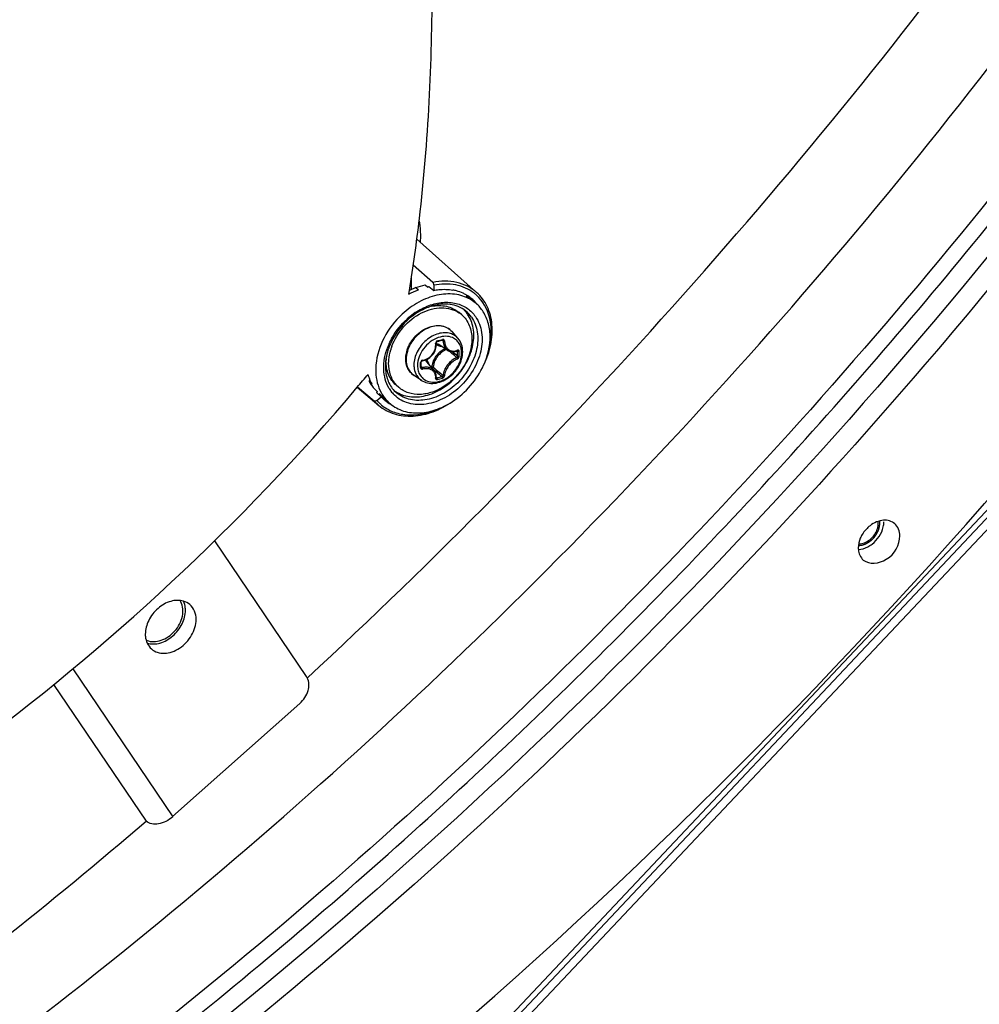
# Model space of a CAD drawing. Header units: millimetres. Extents: x 0 to 420, y 0 to 297.
# Tile 401 of 514: x 376 to 385, y 179 to 188. Entities that reach past the tile are written whole.
import ezdxf

# ---------------------------------------------------------------- set-up
doc = ezdxf.new("R2010")
doc.units = ezdxf.units.MM
doc.header["$LTSCALE"] = 23.1
doc.layers.get('0').update_dxf_attribs({"linetype": 'CONTINUOUS'})
doc.layers.add('02___PRT_ALL_AXES', color=7, linetype='CONTINUOUS')

msp = doc.modelspace()

# ---------------------------------------------------------------- linework, layer by layer
at = {"color": 7, "linetype": 'Continuous'}
for p, q in [((394.2525, 192.7103), (370.8129, 167.8505)), ((379.9991, 185.9781), (380.559, 185.4801)), ((370.8208, 168.0369), (387.5109, 185.7451)), ((387.5447, 185.7077), (370.8546, 167.9995)), ((380.1479, 185.5732), (379.9658, 185.7337)), ((379.9478, 185.507), (379.9478, 185.6123)), ((379.9242, 185.4638), (379.9301, 185.4992)), ((379.9247, 185.4631), (379.9305, 185.4987)), ((379.9898, 185.5254), (379.9301, 185.4992)), ((379.9898, 185.5254), (380.0143, 185.5052)), ((380.0764, 185.5504), (380.1009, 185.5302)), ((380.1131, 185.5357), (380.1113, 185.5319)), ((380.1131, 185.5357), (380.1578, 185.4991)), ((380.1578, 185.5472), (380.1578, 185.4991)), ((380.4619, 185.4503), (380.5442, 185.3846)), ((380.4195, 185.27), (380.3945, 185.2917)), ((380.1893, 185.0188), (380.2041, 185.0229)), ((380.2335, 185.0315), (380.2446, 185.0255)), ((380.3844, 185.0501), (380.329, 185.1126)), ((380.2904, 184.9363), (380.1976, 184.9939)), ((380.3743, 184.9321), (380.3813, 184.9283)), ((380.3781, 184.9339), (380.3772, 184.9332)), ((380.3772, 184.9332), (380.3785, 184.9337)), ((380.3785, 184.9337), (380.379, 184.9337)), ((380.3308, 184.9239), (380.3331, 184.9219)), ((380.0411, 184.8092), (380.041, 184.8279)), ((380.041, 184.7806), (380.0411, 184.8041)), ((380.0411, 184.8041), (380.0411, 184.8092)), ((380.0411, 184.7875), (380.0504, 184.7751)), ((380.1626, 184.7475), (380.0926, 184.8308)), ((380.1396, 184.7802), (380.136, 184.7792)), ((380.1492, 184.7634), (380.1649, 184.7501)), ((380.1649, 184.7501), (380.1826, 184.7351)), ((379.5556, 184.6701), (379.5538, 184.6441)), ((380.043, 184.6559), (379.9732, 184.7017)), ((380.1804, 184.6793), (380.1814, 184.6784)), ((380.1812, 184.6863), (380.1872, 184.6781)), ((380.1812, 184.6863), (380.1839, 184.6826)), ((380.1814, 184.6784), (380.1823, 184.6779)), ((379.4407, 184.5916), (379.6423, 184.4216)), ((379.4437, 184.5951), (379.5997, 184.4635)), ((379.5538, 184.6441), (379.5774, 184.622)), ((379.5696, 184.6178), (379.5701, 184.6171)), ((379.5697, 184.6179), (379.5701, 184.6171)), ((379.5774, 184.622), (379.5769, 184.6227)), ((379.5971, 184.5816), (379.6207, 184.5595)), ((379.8303, 184.5897), (379.8053, 184.6113)), ((379.6269, 184.553), (379.6217, 184.5428)), ((379.6646, 184.5026), (379.6217, 184.5428)), ((379.6246, 184.468), (379.6646, 184.5026)), ((379.6458, 184.5333), (379.7348, 184.4499)), ((379.6863, 184.4804), (379.6646, 184.5026)), ((378.9654, 181.8822), (378.1054, 183.154)), ((376.7761, 181.9541), (377.7133, 180.5682)), ((376.5968, 181.8064), (377.4628, 180.5256)), ((378.9725, 181.8702), (378.9747, 181.8722)), ((378.9735, 181.8689), (378.9757, 181.8709)), ((377.7114, 180.571), (378.9038, 181.6306))]:
    msp.add_line(p, q, dxfattribs=at)
for points in [[(380.2041, 185.0229), (380.213, 185.0254), (380.2218, 185.028), (380.2367, 185.0324)], [(380.2367, 185.0324), (380.2372, 185.0326), (380.2383, 185.0327), (380.2392, 185.0327), (380.24, 185.0324), (380.2403, 185.0323)], [(380.0518, 184.8393), (380.0614, 184.8412), (380.0741, 184.8447), (380.0865, 184.8493), (380.0985, 184.855), (380.11, 184.8618), (380.1209, 184.8695), (380.1311, 184.8782), (380.1406, 184.8876), (380.1492, 184.8979), (380.157, 184.9088), (380.1638, 184.9202), (380.1695, 184.9322), (380.1742, 184.9445), (380.1777, 184.9571), (380.1801, 184.9699), (380.1813, 184.9828), (380.1814, 184.9957)], [(380.1814, 184.9957), (380.1805, 185.0062), (380.1805, 185.0076), (380.1808, 185.0092), (380.1812, 185.0107), (380.1819, 185.0122), (380.1827, 185.0137), (380.1837, 185.015), (380.1849, 185.0162), (380.1861, 185.0172), (380.1874, 185.018), (380.1887, 185.0186), (380.1893, 185.0188)], [(380.2903, 184.9364), (380.2941, 184.9342), (380.3025, 184.9301), (380.3113, 184.9271), (380.3206, 184.925), (380.3301, 184.9239)], [(380.3301, 184.9239), (380.3398, 184.9239), (380.3498, 184.925), (380.3597, 184.9271), (380.3697, 184.9302), (380.3772, 184.9332)], [(380.041, 184.8279), (380.041, 184.8287), (380.0413, 184.83), (380.0418, 184.8314), (380.0425, 184.8328), (380.0434, 184.8341), (380.0445, 184.8354), (380.0457, 184.8365), (380.047, 184.8374), (380.0484, 184.8382), (380.0499, 184.8388), (380.0514, 184.8392), (380.0518, 184.8393)], [(380.0417, 184.7782), (380.0413, 184.7787), (380.0411, 184.7794), (380.041, 184.7802), (380.041, 184.7806)], [(380.1759, 184.725), (380.1721, 184.7334), (380.1674, 184.7412), (380.1626, 184.7474)], [(380.1805, 184.6801), (380.1813, 184.6873), (380.1814, 184.6972), (380.1806, 184.7068), (380.1787, 184.7161), (380.1759, 184.725)], [(380.1805, 184.6792), (380.1805, 184.6792), (380.1805, 184.6791), (380.1805, 184.6792), (380.1805, 184.6796), (380.1805, 184.6801)]]:
    msp.add_lwpolyline(points, dxfattribs=at)
for centre, radius, start, end in [((380.213, 184.9891), 0.5527, 100.3517, 101.70181), ((380.2641, 185.0968), 0.4116, 75.01192, 79.76012), ((380.271, 185.122), 0.3855, 65.30876, 75.04523), ((380.279, 185.1403), 0.3655, 59.91949, 65.24582), ((380.2815, 185.1447), 0.3604, 59.41092, 59.90667), ((380.2839, 185.1487), 0.3558, 51.38982, 59.42005), ((380.2329, 185.1498), 0.3867, 43.29663, 47.2978), ((380.3246, 185.1094), 0.3521, 51.40461, 60.36717), ((380.2855, 185.1509), 0.3531, 44.16412, 51.36607), ((380.2514, 185.1672), 0.3613, 39.0989, 43.29239), ((380.3012, 185.1703), 0.3829, 47.57215, 52.21409), ((380.2829, 185.1485), 0.3566, 38.9283, 44.15239), ((380.3005, 185.1696), 0.384, 42.93519, 47.56836), ((380.2414, 185.1151), 0.2837, 42.65384, 45.69266), ((380.2405, 185.1143), 0.2849, 42.00251, 42.65523), ((380.238, 185.1122), 0.2882, 34.71844, 41.98672), ((380.2753, 185.0829), 0.2877, 34.74605, 51.27615), ((380.3719, 184.7183), 0.6909, 130.90081, 132.28464), ((380.3625, 184.7296), 0.6763, 123.93803, 130.92049), ((380.2531, 185.0778), 0.2542, 49.1138, 56.51182), ((380.2138, 185.0105), 0.1539, 50.53518, 52.38989), ((380.214, 185.0107), 0.1537, 47.20358, 50.53486), ((380.2134, 185.0102), 0.1545, 41.53019, 47.1948), ((379.6593, 186.9583), 2.0045, 285.39308, 286.80749), ((380.28, 184.8271), 0.2432, 108.97867, 109.22935), ((380.3053, 184.7468), 0.6194, 158.58314, 159.04535), ((380.3166, 184.7423), 0.6316, 156.17979, 158.57638), ((380.2439, 184.7977), 0.5108, 159.68136, 163.43785), ((380.2449, 185.0702), 0.0898, 224.14979, 225.13489), ((380.2451, 185.0705), 0.0901, 225.16768, 238.19258), ((380.346, 184.7685), 0.202, 114.0645, 126.40526), ((372.1934, 175.3622), 12.5417, 49.56104, 49.72441), ((380.3357, 185.0366), 0.1071, 290.31697, 292.26307), ((380.3344, 185.0396), 0.1103, 292.2624, 294.07545), ((380.182, 184.7855), 0.4778, 172.64471, 173.57113), ((380.1927, 184.7841), 0.4886, 170.97582, 172.64116), ((380.109, 184.8389), 0.3988, 176.85024, 179.98581), ((380.0572, 184.8235), 0.0216, 99.06376, 106.76369), ((380.0236, 184.7729), 0.0902, 40.02572, 53.88647), ((380.3598, 184.7506), 0.2113, 135.09832, 148.10442), ((372.9285, 176.2236), 11.4092, 49.26308, 49.56466), ((372.35, 175.4256), 12.4061, 49.65654, 49.94798), ((378.9161, 184.9046), 1.4654, 0.00233, 0.92882), ((378.9647, 184.9046), 1.4168, 359.05537, 0.00295), ((378.9178, 184.9037), 1.4783, 0.0024, 0.92888), ((378.9669, 184.9037), 1.4292, 359.05547, 0.00301), ((377.8937, 184.7993), 2.1407, 0.00233, 0.64253), ((377.9738, 184.7993), 2.0607, 359.34524, 0.00194), ((380.0383, 184.7806), 0.00271, 351.60329, 359.32144), ((380.0083, 184.7725), 0.1114, 16.50857, 23.3442), ((387.8055, 193.8644), 11.8794, 229.89404, 230.16205), ((364.2923, 197.3664), 19.8161, 319.85896, 320.31525), ((379.9449, 184.8187), 0.4171, 194.7631, 200.91006), ((379.9182, 184.8084), 0.3885, 200.89904, 208.5514), ((387.2956, 193.1567), 11.0235, 229.81565, 230.16603), ((379.8124, 186.0652), 1.4368, 285.12112, 287.07727), ((379.813, 186.0633), 1.4495, 285.13021, 287.08635), ((386.8571, 192.7272), 10.3986, 230.16047, 230.51372), ((379.8791, 184.8224), 0.371, 208.72649, 210.70742), ((379.8738, 184.8192), 0.3648, 210.70555, 213.50232), ((379.8656, 184.8137), 0.3549, 213.62951, 220.83979), ((380.0082, 184.7408), 0.3128, 210.79009, 214.71405), ((380.0019, 184.7366), 0.3052, 214.72363, 222.49614), ((379.9867, 184.7493), 0.2748, 214.69889, 226.77666), ((379.9574, 184.787), 0.2824, 231.41242, 236.28994), ((379.9968, 184.7819), 0.2543, 221.70798, 229.09647), ((379.8836, 184.7869), 0.3476, 220.85046, 222.95488), ((379.9986, 184.7217), 0.3795, 208.25195, 208.50269), ((379.9903, 184.7171), 0.3701, 208.47923, 214.6989), ((379.8852, 184.7793), 0.3541, 233.68307, 237.60805), ((379.9777, 184.7084), 0.3548, 214.70639, 226.77538), ((379.9279, 184.7379), 0.3531, 226.82672, 227.61861), ((379.9276, 184.7377), 0.3527, 227.61889, 232.31606), ((379.8875, 184.783), 0.3585, 237.61027, 241.00823), ((379.8977, 184.7243), 0.396, 221.18357, 229.84642), ((379.9136, 184.7225), 0.3851, 221.37611, 225.97491), ((379.9122, 184.7211), 0.3831, 225.97758, 230.58978), ((379.9289, 184.7394), 0.3548, 232.32547, 237.56827), ((379.9322, 184.7446), 0.361, 237.57277, 242.53029), ((378.8656, 181.8148), 0.1204, 27.39696, 34.03294)]:
    msp.add_arc(centre, radius, start, end, dxfattribs=at)
for points, knots in [([(378.9757, 181.8709), (381.3571, 184.074), (385.6919, 188.9116), (389.8774, 195.8119), (392.3241, 201.6351), (394.0782, 207.3942), (394.6905, 211.8509), (394.7189, 214.7681)], [0, 0, 0, 0, 0.260218, 0.517594, 0.643305, 0.766, 1, 1, 1, 1]), ([(376.3864, 178.6276), (378.9724, 180.6185), (382.5671, 184.0162), (386.6173, 189.1506), (389.2512, 193.2623), (391.4281, 197.557), (393.6377, 203.3356), (394.5758, 207.869), (394.804, 210.8639)], [0, 0, 0, 0, 0.256713, 0.385748, 0.513858, 0.640132, 0.763745, 1, 1, 1, 1]), ([(395.384, 210.3616), (395.1558, 207.3667), (394.2177, 202.8333), (392.0081, 197.0548), (389.8312, 192.76), (387.1973, 188.6483), (383.1471, 183.5139), (379.5524, 180.1162), (376.9664, 178.1253)], [0, 0, 0, 0, 0.236255, 0.359868, 0.486142, 0.614252, 0.743287, 1, 1, 1, 1]), ([(377.0381, 177.9883), (378.7262, 179.2877), (381.9458, 182.1224), (386.1907, 186.9467), (389.7717, 192.241), (391.6735, 196.0355), (392.4809, 197.9697)], [0, 0, 0, 0, 0.250468, 0.502714, 0.753575, 1, 1, 1, 1]), ([(379.9305, 185.4987), (379.9666, 185.7221), (380.0968, 186.6717), (380.1434, 187.6318), (380.1434, 188.3639)], [0, 0, 0, 0, 0.236061, 1, 1, 1, 1]), ([(371.4392, 172.373), (373.0217, 173.2236), (379.2626, 177.0658), (384.6257, 182.3015), (387.9314, 186.7271)], [0, 0, 0, 0, 0.245426, 1, 1, 1, 1]), ([(380.021, 186.1479), (380.0238, 186.132), (380.033, 186.0665), (380.034, 186), (380.0307, 185.9501)], [0, 0, 0, 0, 0.243924, 1, 1, 1, 1]), ([(380.559, 185.4801), (380.5075, 185.5259), (380.3712, 185.5927), (380.2219, 185.5883), (380.1479, 185.5732)], [0, 0, 0, 0, 0.477261, 1, 1, 1, 1]), ([(380.1479, 185.5732), (380.1494, 185.5719), (380.1551, 185.5643), (380.1578, 185.5546), (380.1578, 185.5472)], [0, 0, 0, 0, 0.21372, 1, 1, 1, 1]), ([(380.5359, 185.473), (380.4862, 185.5115), (380.3603, 185.5658), (380.2251, 185.5608), (380.1578, 185.5472)], [0, 0, 0, 0, 0.477878, 1, 1, 1, 1]), ([(380.1578, 185.4991), (380.1731, 185.5021), (380.2324, 185.5111), (380.2935, 185.5098), (380.3372, 185.5019)], [0, 0, 0, 0, 0.259924, 1, 1, 1, 1]), ([(380.4986, 185.4154), (380.4545, 185.4406), (380.3499, 185.473), (380.1808, 185.4609), (380.011, 185.3947), (379.9091, 185.3204), (379.8619, 185.2767)], [0, 0, 0, 0, 0.220273, 0.459889, 0.721654, 1, 1, 1, 1]), ([(380.625, 184.7987), (380.655, 184.8594), (380.6995, 184.9841), (380.7134, 185.1753), (380.6693, 185.3496), (380.6001, 185.4436), (380.559, 185.4801)], [0, 0, 0, 0, 0.27766, 0.536254, 0.774759, 1, 1, 1, 1]), ([(380.6745, 184.9528), (380.6965, 185.0389), (380.71, 185.2121), (380.6353, 185.3735), (380.5816, 185.4311)], [0, 0, 0, 0, 0.530514, 1, 1, 1, 1]), ([(379.7648, 184.9751), (379.7896, 185.0418), (379.8661, 185.1659), (380.0073, 185.2771), (380.1348, 185.3261), (380.2287, 185.3394), (380.3173, 185.3288), (380.3703, 185.3051), (380.3934, 185.2899)], [0, 0, 0, 0, 0.270012, 0.538889, 0.665622, 0.784297, 0.895035, 1, 1, 1, 1]), ([(380.1341, 185.3502), (380.1144, 185.3441), (380.0342, 185.3138), (379.9615, 185.2649), (379.9133, 185.2212)], [0, 0, 0, 0, 0.24013, 1, 1, 1, 1]), ([(379.985, 185.2906), (380.0248, 185.3174), (380.1077, 185.3609), (380.2395, 185.3922), (380.3658, 185.3847), (380.4409, 185.352), (380.4726, 185.33)], [0, 0, 0, 0, 0.278079, 0.537425, 0.776313, 1, 1, 1, 1]), ([(380.4552, 185.3074), (380.4146, 185.3399), (380.305, 185.3829), (380.1907, 185.3677), (380.1341, 185.3502)], [0, 0, 0, 0, 0.4676, 1, 1, 1, 1]), ([(380.1341, 185.3496), (380.1809, 185.359), (380.2536, 185.3606), (380.3409, 185.3304), (380.3781, 185.3059), (380.3945, 185.2917)], [0, 0, 0, 0, 0.520566, 0.763512, 1, 1, 1, 1]), ([(380.6253, 184.7986), (380.664, 184.8845), (380.6981, 185.0236), (380.6724, 185.2006), (380.6366, 185.2771), (380.6137, 185.31)], [0, 0, 0, 0, 0.532157, 0.773654, 1, 1, 1, 1]), ([(379.8619, 185.2767), (379.7936, 185.2135), (379.681, 185.0674), (379.6243, 184.8903), (379.6165, 184.803)], [0, 0, 0, 0, 0.515032, 1, 1, 1, 1]), ([(379.9133, 185.2212), (379.8937, 185.2035), (379.8207, 185.1292), (379.7648, 185.0377), (379.7378, 184.9649)], [0, 0, 0, 0, 0.253634, 1, 1, 1, 1]), ([(379.7388, 184.9973), (379.7484, 185.019), (379.792, 185.1046), (379.8536, 185.1809), (379.9071, 185.2295)], [0, 0, 0, 0, 0.247118, 1, 1, 1, 1]), ([(380.5487, 185.2537), (380.5788, 185.2103), (380.6184, 185.1011), (380.6062, 184.9219), (380.5327, 184.7437), (380.408, 184.5884), (380.2484, 184.4756), (380.0733, 184.4207), (379.9036, 184.4339), (379.8109, 184.4932), (379.7769, 184.5304)], [0, 0, 0, 0, 0.111601, 0.235694, 0.371611, 0.512961, 0.65114, 0.778817, 0.893431, 1, 1, 1, 1]), ([(380.5116, 185.2469), (380.5395, 185.2067), (380.5766, 185.1061), (380.5671, 184.9406), (380.5016, 184.775), (380.3889, 184.6291), (380.2431, 184.5208), (380.0815, 184.464), (379.9229, 184.4681), (379.8327, 184.5169), (379.7985, 184.549)], [0, 0, 0, 0, 0.111188, 0.234535, 0.369608, 0.510439, 0.648802, 0.777413, 0.893182, 1, 1, 1, 1]), ([(379.8007, 184.5521), (379.8386, 184.5268), (379.9325, 184.4934), (380.0862, 184.5057), (380.2387, 184.5719), (380.3734, 184.6832), (380.4753, 184.8266), (380.5325, 184.9857), (380.5376, 185.143), (380.5014, 185.238), (380.4749, 185.2763)], [0, 0, 0, 0, 0.107975, 0.226362, 0.356798, 0.495317, 0.63487, 0.76804, 0.889766, 1, 1, 1, 1]), ([(380.4195, 185.27), (380.4347, 185.2569), (380.4623, 185.2264), (380.5034, 185.1519), (380.5146, 185.0862), (380.5146, 185.0424)], [0, 0, 0, 0, 0.238021, 0.481682, 1, 1, 1, 1]), ([(380.3077, 185.1325), (380.2914, 185.145), (380.252, 185.1642), (380.1846, 185.1696), (380.1139, 185.1531), (380.0457, 185.1169), (379.9854, 185.064), (379.9237, 184.98), (379.8993, 184.9023), (379.8993, 184.8522)], [0, 0, 0, 0, 0.104897, 0.216899, 0.338904, 0.47012, 0.607003, 0.744549, 1, 1, 1, 1]), ([(379.904, 184.9227), (379.9165, 184.9724), (379.9677, 185.066), (380.053, 185.13), (380.1004, 185.1495)], [0, 0, 0, 0, 0.499995, 1, 1, 1, 1]), ([(380.1004, 185.1495), (380.121, 185.158), (380.1629, 185.17), (380.2266, 185.1704), (380.2848, 185.1518), (380.3162, 185.127), (380.329, 185.1126)], [0, 0, 0, 0, 0.270574, 0.524505, 0.765155, 1, 1, 1, 1]), ([(380.5146, 185.0424), (380.5146, 184.9583), (380.4727, 184.8279), (380.3679, 184.688), (380.2656, 184.6007), (380.1506, 184.5425), (380.0321, 184.5184), (379.9201, 184.5318), (379.8562, 184.5672), (379.8303, 184.5897)], [0, 0, 0, 0, 0.256473, 0.394543, 0.531644, 0.662632, 0.784011, 0.89531, 1, 1, 1, 1]), ([(380.3149, 185.0943), (380.2973, 185.0997), (380.2586, 185.1047), (380.199, 185.0953), (380.1398, 185.0704), (380.0664, 185.0189), (379.9964, 184.9304), (379.972, 184.8425), (379.972, 184.8002)], [0, 0, 0, 0, 0.108641, 0.225762, 0.35139, 0.483442, 0.751147, 1, 1, 1, 1]), ([(380.1999, 185.0567), (380.173, 185.0473), (380.1211, 185.0182), (380.0405, 184.9368), (380.0059, 184.8504), (380.0059, 184.7945)], [0, 0, 0, 0, 0.249772, 0.51087, 1, 1, 1, 1]), ([(380.1913, 185.0257), (380.1864, 185.0243), (380.1775, 185.0174), (380.1746, 185.0065), (380.1752, 185.0014)], [0, 0, 0, 0, 0.497141, 1, 1, 1, 1]), ([(380.1913, 185.0257), (380.1914, 185.0248), (380.1915, 185.0225), (380.1908, 185.0192), (380.1893, 185.0188)], [0, 0, 0, 0, 0.348, 1, 1, 1, 1]), ([(380.3338, 185.0562), (380.3141, 185.0648), (380.2684, 185.0734), (380.2233, 185.0647), (380.2009, 185.057)], [0, 0, 0, 0, 0.475969, 1, 1, 1, 1]), ([(380.2389, 185.0394), (380.239, 185.0385), (380.2391, 185.0362), (380.2382, 185.0329), (380.2367, 185.0324)], [0, 0, 0, 0, 0.339767, 1, 1, 1, 1]), ([(380.258, 185.0253), (380.2577, 185.0298), (380.2545, 185.037), (380.2457, 185.0405), (380.2411, 185.0401), (380.2389, 185.0394)], [0, 0, 0, 0, 0.502703, 0.74499, 1, 1, 1, 1]), ([(380.2446, 185.0255), (380.2446, 185.0262), (380.244, 185.0289), (380.2421, 185.0313), (380.2403, 185.0323)], [0, 0, 0, 0, 0.264576, 1, 1, 1, 1]), ([(380.2446, 185.0255), (380.2456, 185.0072), (380.2532, 184.9726), (380.2767, 184.9449), (380.2903, 184.9364)], [0, 0, 0, 0, 0.531229, 1, 1, 1, 1]), ([(380.258, 185.0253), (380.2557, 185.0246), (380.2512, 185.0242), (380.2466, 185.0246), (380.2446, 185.0255)], [0, 0, 0, 0, 0.5364, 1, 1, 1, 1]), ([(380.258, 185.0253), (380.2588, 185.0129), (380.2631, 184.9891), (380.2794, 184.9582), (380.3046, 184.9368), (380.3253, 184.9311), (380.3356, 184.9304)], [0, 0, 0, 0, 0.279104, 0.533854, 0.769255, 1, 1, 1, 1]), ([(380.3844, 185.0501), (380.3753, 185.0603), (380.3539, 185.0786), (380.3283, 185.0902), (380.3149, 185.0943)], [0, 0, 0, 0, 0.49562, 1, 1, 1, 1]), ([(380.4188, 184.9138), (380.4188, 184.9294), (380.4153, 184.9598), (380.3985, 185.0015), (380.3709, 185.0352), (380.3467, 185.0505), (380.3338, 185.0562)], [0, 0, 0, 0, 0.267263, 0.518158, 0.759229, 1, 1, 1, 1]), ([(380.4287, 184.9249), (380.4287, 184.948), (380.4219, 184.9934), (380.3989, 185.0336), (380.3844, 185.0501)], [0, 0, 0, 0, 0.512429, 1, 1, 1, 1]), ([(379.7395, 184.5807), (379.7076, 184.6342), (379.674, 184.7692), (379.7017, 184.9026), (379.7269, 184.9683)], [0, 0, 0, 0, 0.469284, 1, 1, 1, 1]), ([(379.7378, 184.9649), (379.7346, 184.9563), (379.7229, 184.9223), (379.7144, 184.8872), (379.7102, 184.8608)], [0, 0, 0, 0, 0.255569, 1, 1, 1, 1]), ([(379.7352, 184.8174), (379.7352, 184.8277), (379.7369, 184.8702), (379.7451, 184.9124), (379.7543, 184.9433)], [0, 0, 0, 0, 0.242407, 1, 1, 1, 1]), ([(380.0537, 184.8448), (380.0715, 184.8477), (380.1065, 184.8608), (380.1482, 184.898), (380.1738, 184.9472), (380.1773, 184.984), (380.1752, 185.0014)], [0, 0, 0, 0, 0.24849, 0.504031, 0.757203, 1, 1, 1, 1]), ([(380.2261, 184.9311), (380.2182, 184.9253), (380.1882, 184.8999), (380.165, 184.8665), (380.1536, 184.8395)], [0, 0, 0, 0, 0.251119, 1, 1, 1, 1]), ([(380.1752, 185.0013), (380.1766, 185.0018), (380.1788, 185.0025), (380.1807, 185.0046), (380.1806, 185.0055)], [0, 0, 0, 0, 0.63264, 1, 1, 1, 1]), ([(380.1813, 184.9938), (380.1845, 184.9914), (380.1986, 184.9824), (380.2148, 184.9772), (380.2272, 184.9754)], [0, 0, 0, 0, 0.245283, 1, 1, 1, 1]), ([(380.2776, 184.9443), (380.2715, 184.942), (380.2468, 184.9308), (380.2246, 184.9142), (380.2101, 184.8997)], [0, 0, 0, 0, 0.242416, 1, 1, 1, 1]), ([(380.3356, 184.9304), (380.3386, 184.9302), (380.3513, 184.9301), (380.3639, 184.9329), (380.3728, 184.9362)], [0, 0, 0, 0, 0.242499, 1, 1, 1, 1]), ([(380.3794, 184.9389), (380.3795, 184.9384), (380.3795, 184.9366), (380.3789, 184.9347), (380.3781, 184.9339)], [0, 0, 0, 0, 0.296838, 1, 1, 1, 1]), ([(380.3813, 184.9283), (380.3813, 184.9289), (380.3813, 184.9309), (380.3802, 184.933), (380.3789, 184.9337)], [0, 0, 0, 0, 0.295427, 1, 1, 1, 1]), ([(380.3959, 184.9277), (380.3958, 184.9317), (380.3935, 184.9384), (380.3854, 184.9408), (380.3814, 184.9397), (380.3794, 184.9389)], [0, 0, 0, 0, 0.500392, 0.734456, 1, 1, 1, 1]), ([(379.7072, 184.839), (379.7022, 184.7944), (379.7044, 184.7074), (379.7377, 184.626), (379.7607, 184.5928)], [0, 0, 0, 0, 0.526184, 1, 1, 1, 1]), ([(379.8053, 184.6114), (379.7901, 184.6245), (379.7624, 184.655), (379.7214, 184.7295), (379.7102, 184.7952), (379.7102, 184.839)], [0, 0, 0, 0, 0.238021, 0.481682, 1, 1, 1, 1]), ([(379.8956, 184.8579), (379.8956, 184.8632), (379.8964, 184.885), (379.8999, 184.9067), (379.904, 184.9227)], [0, 0, 0, 0, 0.244438, 1, 1, 1, 1]), ([(379.9732, 184.7017), (379.961, 184.7097), (379.9386, 184.7293), (379.905, 184.78), (379.8956, 184.827), (379.8956, 184.8579)], [0, 0, 0, 0, 0.241984, 0.486768, 1, 1, 1, 1]), ([(379.8993, 184.8522), (379.8993, 184.8222), (379.9081, 184.7768), (379.9403, 184.728), (379.9616, 184.7093), (379.9732, 184.7017)], [0, 0, 0, 0, 0.517982, 0.760912, 1, 1, 1, 1]), ([(380.0298, 184.705), (380.0402, 184.6882), (380.0692, 184.6584), (380.1293, 184.6369), (380.197, 184.64), (380.2651, 184.6659), (380.3273, 184.7114), (380.3922, 184.7891), (380.4188, 184.8649), (380.4188, 184.9138)], [0, 0, 0, 0, 0.105488, 0.213714, 0.331476, 0.460622, 0.598286, 0.738716, 1, 1, 1, 1]), ([(380.0509, 184.8442), (380.0463, 184.8428), (380.0381, 184.8373), (380.0343, 184.8278), (380.0343, 184.8233)], [0, 0, 0, 0, 0.515676, 1, 1, 1, 1]), ([(380.043, 184.6559), (380.0601, 184.6446), (380.0999, 184.6283), (380.1655, 184.6256), (380.2323, 184.6429), (380.2954, 184.6778), (380.3505, 184.7275), (380.4068, 184.806), (380.4287, 184.8782), (380.4287, 184.9249)], [0, 0, 0, 0, 0.11076, 0.226584, 0.349536, 0.479279, 0.613227, 0.747471, 1, 1, 1, 1]), ([(380.0537, 184.8448), (380.0537, 184.8435), (380.0537, 184.8416), (380.0525, 184.8394), (380.0518, 184.8393)], [0, 0, 0, 0, 0.650306, 1, 1, 1, 1]), ([(380.1106, 184.8166), (380.1092, 184.8198), (380.1033, 184.832), (380.0948, 184.8429), (380.0875, 184.8498)], [0, 0, 0, 0, 0.255247, 1, 1, 1, 1]), ([(380.1536, 184.8395), (380.1516, 184.8346), (380.1445, 184.8155), (380.1404, 184.7953), (380.1396, 184.7802)], [0, 0, 0, 0, 0.258896, 1, 1, 1, 1]), ([(380.1804, 184.8622), (380.1763, 184.8556), (380.1622, 184.8297), (380.1538, 184.8002), (380.1527, 184.7784)], [0, 0, 0, 0, 0.261592, 1, 1, 1, 1]), ([(380.374, 184.8685), (380.3574, 184.8624), (380.3247, 184.8431), (380.2846, 184.8025), (380.2556, 184.7544), (380.2457, 184.7187), (380.2446, 184.7018)], [0, 0, 0, 0, 0.24174, 0.507568, 0.769195, 1, 1, 1, 1]), ([(380.3794, 184.856), (380.3639, 184.8501), (380.3334, 184.8318), (380.2959, 184.7937), (380.2686, 184.7486), (380.2592, 184.7153), (380.258, 184.6995)], [0, 0, 0, 0, 0.241461, 0.507728, 0.769702, 1, 1, 1, 1]), ([(380.374, 184.8685), (380.3751, 184.869), (380.3792, 184.872), (380.3815, 184.8774), (380.3813, 184.8812)], [0, 0, 0, 0, 0.233629, 1, 1, 1, 1]), ([(380.3794, 184.856), (380.3797, 184.8596), (380.378, 184.8644), (380.3749, 184.8679), (380.374, 184.8685)], [0, 0, 0, 0, 0.766459, 1, 1, 1, 1]), ([(380.3794, 184.856), (380.3817, 184.8569), (380.3902, 184.8623), (380.3958, 184.8725), (380.3959, 184.8802)], [0, 0, 0, 0, 0.2401, 1, 1, 1, 1]), ([(380.3959, 184.9277), (380.3935, 184.9267), (380.3885, 184.9261), (380.3833, 184.927), (380.3813, 184.9283)], [0, 0, 0, 0, 0.520163, 1, 1, 1, 1]), ([(380.3959, 184.8802), (380.3935, 184.8791), (380.3884, 184.8786), (380.3833, 184.8798), (380.3813, 184.8812)], [0, 0, 0, 0, 0.516682, 1, 1, 1, 1]), ([(379.6165, 184.803), (379.6144, 184.7794), (379.6118, 184.6904), (379.6333, 184.5997), (379.6642, 184.5421)], [0, 0, 0, 0, 0.265545, 1, 1, 1, 1]), ([(379.807, 184.6127), (379.7834, 184.6391), (379.746, 184.7049), (379.7352, 184.7792), (379.7352, 184.8174)], [0, 0, 0, 0, 0.481107, 1, 1, 1, 1]), ([(379.972, 184.8002), (379.972, 184.7929), (379.9733, 184.7651), (379.9804, 184.7373), (379.9892, 184.7187)], [0, 0, 0, 0, 0.261199, 1, 1, 1, 1]), ([(380.0059, 184.7945), (380.0059, 184.7784), (380.0095, 184.747), (380.0218, 184.7178), (380.0298, 184.705)], [0, 0, 0, 0, 0.516185, 1, 1, 1, 1]), ([(380.0343, 184.8233), (380.0352, 184.8235), (380.0378, 184.8241), (380.041, 184.8261), (380.041, 184.8279)], [0, 0, 0, 0, 0.335626, 1, 1, 1, 1]), ([(380.0343, 184.7758), (380.0352, 184.7759), (380.0377, 184.7765), (380.0407, 184.7784), (380.041, 184.7802)], [0, 0, 0, 0, 0.321323, 1, 1, 1, 1]), ([(380.0343, 184.7758), (380.0343, 184.7736), (380.0352, 184.7691), (380.0413, 184.7619), (380.0492, 184.761), (380.0537, 184.762)], [0, 0, 0, 0, 0.245151, 0.483798, 1, 1, 1, 1]), ([(380.0417, 184.7782), (380.0426, 184.777), (380.0454, 184.775), (380.0487, 184.7748), (380.0504, 184.7751)], [0, 0, 0, 0, 0.481798, 1, 1, 1, 1]), ([(380.1626, 184.7475), (380.1568, 184.7544), (380.1421, 184.7665), (380.1146, 184.7771), (380.0831, 184.7803), (380.0613, 184.7775), (380.0504, 184.7751)], [0, 0, 0, 0, 0.222882, 0.461558, 0.720944, 1, 1, 1, 1]), ([(380.0537, 184.762), (380.0537, 184.7644), (380.0529, 184.7689), (380.0515, 184.7733), (380.0504, 184.7751)], [0, 0, 0, 0, 0.526671, 1, 1, 1, 1]), ([(380.166, 184.7265), (380.1613, 184.7344), (380.148, 184.749), (380.1205, 184.7623), (380.088, 184.767), (380.0653, 184.7645), (380.0537, 184.762)], [0, 0, 0, 0, 0.221381, 0.457911, 0.717649, 1, 1, 1, 1]), ([(380.1396, 184.7803), (380.1419, 184.7808), (380.1465, 184.7809), (380.151, 184.7796), (380.1527, 184.7784)], [0, 0, 0, 0, 0.526419, 1, 1, 1, 1]), ([(380.1396, 184.7803), (380.1396, 184.7797), (380.1398, 184.7773), (380.1403, 184.775), (380.1409, 184.7733)], [0, 0, 0, 0, 0.234277, 1, 1, 1, 1]), ([(380.1452, 184.7682), (380.1481, 184.7697), (380.1513, 184.7732), (380.1526, 184.7774), (380.1527, 184.7784)], [0, 0, 0, 0, 0.762591, 1, 1, 1, 1]), ([(379.9892, 184.7187), (379.9951, 184.7059), (380.0102, 184.6821), (380.0315, 184.6634), (380.043, 184.6559)], [0, 0, 0, 0, 0.504391, 1, 1, 1, 1]), ([(380.1752, 184.6756), (380.1764, 184.6845), (380.1764, 184.7023), (380.1703, 184.7192), (380.166, 184.7265)], [0, 0, 0, 0, 0.513521, 1, 1, 1, 1]), ([(380.1752, 184.6756), (380.1749, 184.6737), (380.1751, 184.6697), (380.1802, 184.663), (380.1874, 184.663), (380.1913, 184.6641)], [0, 0, 0, 0, 0.250198, 0.477776, 1, 1, 1, 1]), ([(380.1752, 184.6756), (380.1759, 184.6758), (380.1781, 184.6765), (380.1803, 184.6784), (380.1805, 184.6801)], [0, 0, 0, 0, 0.303916, 1, 1, 1, 1]), ([(380.1823, 184.6779), (380.1826, 184.6778), (380.1842, 184.6774), (380.1859, 184.6777), (380.1872, 184.6781)], [0, 0, 0, 0, 0.220787, 1, 1, 1, 1]), ([(380.1913, 184.6641), (380.1916, 184.6666), (380.1908, 184.6716), (380.1888, 184.6763), (380.1872, 184.6781)], [0, 0, 0, 0, 0.510568, 1, 1, 1, 1]), ([(380.2343, 184.6917), (380.2356, 184.692), (380.2401, 184.6939), (380.2442, 184.6982), (380.2446, 184.7018)], [0, 0, 0, 0, 0.265099, 1, 1, 1, 1]), ([(380.2389, 184.6778), (380.2392, 184.6803), (380.2383, 184.6854), (380.236, 184.69), (380.2343, 184.6917)], [0, 0, 0, 0, 0.50766, 1, 1, 1, 1]), ([(380.2389, 184.6778), (380.2413, 184.6785), (380.2502, 184.6829), (380.2575, 184.6922), (380.258, 184.6995)], [0, 0, 0, 0, 0.257299, 1, 1, 1, 1]), ([(380.258, 184.6996), (380.2547, 184.6984), (380.2494, 184.6986), (380.2454, 184.7011), (380.2446, 184.7018)], [0, 0, 0, 0, 0.768189, 1, 1, 1, 1]), ([(374.3398, 180.1869), (374.823, 180.4906), (376.6831, 181.7598), (378.3574, 183.3066), (379.4409, 184.5915)], [0, 0, 0, 0, 0.253487, 1, 1, 1, 1]), ([(379.6246, 184.468), (379.6227, 184.4663), (379.6157, 184.4614), (379.6044, 184.4595), (379.5997, 184.4635)], [0, 0, 0, 0, 0.295911, 1, 1, 1, 1]), ([(379.6423, 184.4216), (379.6847, 184.3858), (379.7888, 184.3304), (379.9695, 184.3124), (380.1583, 184.3552), (380.2762, 184.4186), (380.3323, 184.4579)], [0, 0, 0, 0, 0.224996, 0.463447, 0.722183, 1, 1, 1, 1]), ([(379.669, 184.4251), (379.7008, 184.3989), (379.7752, 184.356), (379.9518, 184.3174), (380.0935, 184.3464), (380.1808, 184.3827)], [0, 0, 0, 0, 0.230481, 0.471216, 1, 1, 1, 1]), ([(379.7348, 184.4499), (379.7696, 184.4172), (379.8568, 184.3647), (380.0122, 184.342), (380.1777, 184.3729), (380.2823, 184.4247), (380.3325, 184.4573)], [0, 0, 0, 0, 0.223725, 0.460864, 0.719788, 1, 1, 1, 1]), ([(378.9038, 181.6306), (378.9389, 181.6618), (378.9911, 181.7374), (378.9911, 181.8344), (378.9725, 181.8702)], [0, 0, 0, 0, 0.538285, 1, 1, 1, 1]), ([(353.4105, 169.9695), (355.4863, 170.1117), (359.7227, 170.8215), (365.9259, 172.9975), (371.9491, 176.234), (375.6786, 179.0011), (377.4628, 180.5256)], [0, 0, 0, 0, 0.23396, 0.479862, 0.736111, 1, 1, 1, 1]), ([(377.7133, 180.5682), (377.6936, 180.5512), (377.6503, 180.523), (377.5664, 180.4932), (377.4923, 180.5), (377.4628, 180.5256)], [0, 0, 0, 0, 0.289547, 0.56496, 1, 1, 1, 1])]:
    msp.add_open_spline(points, degree=3, knots=knots, dxfattribs=at)
for points in [[(379.9242, 185.4639), (379.9531, 185.4798), (379.9833, 185.4937), (380.0143, 185.5052)], [(379.9898, 185.5254), (380.0179, 185.5358), (380.0469, 185.5443), (380.0764, 185.5504)], [(380.4726, 185.33), (380.5021, 185.3095), (380.5283, 185.2832), (380.5487, 185.2537)], [(380.6137, 185.31), (380.5944, 185.3379), (380.5707, 185.3634), (380.5442, 185.3846)], [(380.3325, 184.4573), (380.4581, 184.5391), (380.5636, 184.662), (380.6253, 184.7986)]]:
    msp.add_open_spline(points, degree=3, dxfattribs=at)
at = {"color": 2, "linetype": 'Continuous'}
for points, knots in [([(384.3263, 183.26), (384.3268, 183.2617), (384.3278, 183.265), (384.329, 183.2691), (384.3299, 183.2719), (384.3304, 183.2736), (384.3307, 183.2753), (384.3312, 183.2774), (384.3318, 183.28), (384.3324, 183.2826), (384.3329, 183.2847), (384.3333, 183.2864), (384.3335, 183.2881), (384.3339, 183.2909), (384.3344, 183.2942), (384.3349, 183.297), (384.3351, 183.2987), (384.3353, 183.2999), (384.3354, 183.3011), (384.3355, 183.3028), (384.3357, 183.3057), (384.3359, 183.3091), (384.3362, 183.312), (384.3363, 183.3137), (384.3362, 183.3152), (384.3362, 183.3172), (384.3362, 183.3196), (384.3362, 183.3219), (384.3361, 183.3239), (384.3361, 183.3255), (384.336, 183.3271), (384.3357, 183.3299), (384.3353, 183.334), (384.335, 183.3373), (384.3349, 183.3389)], [0, 0, 0, 0, 0.0625, 0.125, 0.15625, 0.171875, 0.1875, 0.21875, 0.25, 0.28125, 0.3125, 0.328125, 0.34375, 0.375, 0.4375, 0.46875, 0.484375, 0.5, 0.515625, 0.53125, 0.5625, 0.625, 0.65625, 0.671875, 0.6875, 0.71875, 0.75, 0.78125, 0.8125, 0.828125, 0.84375, 0.875, 0.9375, 1, 1, 1, 1]), ([(384.1372, 183.1091), (384.1396, 183.1094), (384.1443, 183.11), (384.1514, 183.1109), (384.1573, 183.1116), (384.1614, 183.1121), (384.1638, 183.1124), (384.1656, 183.1126), (384.1671, 183.1128), (384.1682, 183.1129), (384.169, 183.113), (384.1696, 183.1131), (384.1702, 183.1133), (384.1712, 183.1136), (384.1734, 183.1143), (384.1764, 183.1154), (384.1813, 183.117), (384.1861, 183.1186), (384.191, 183.1202), (384.1947, 183.1215), (384.1977, 183.1225), (384.2001, 183.1233), (384.2015, 183.1238), (384.2024, 183.1241), (384.203, 183.1243), (384.2037, 183.1247), (384.2046, 183.1252), (384.2064, 183.1261), (384.209, 183.1275), (384.2124, 183.1295), (384.2171, 183.132), (384.2217, 183.1346), (384.2263, 183.1371), (384.2292, 183.1387), (384.2316, 183.14), (384.2333, 183.141), (384.2348, 183.1417), (384.2358, 183.1426), (384.2369, 183.1435), (384.2383, 183.1446), (384.2404, 183.1463), (384.2443, 183.1493), (384.2486, 183.1528), (384.2529, 183.1562), (384.2562, 183.1588), (384.2589, 183.161), (384.2611, 183.1627), (384.2625, 183.1638), (384.2635, 183.1647), (384.2647, 183.1655), (384.2658, 183.1668), (384.2672, 183.1684), (384.2691, 183.1705), (384.2715, 183.1731), (384.2753, 183.1772), (384.2791, 183.1814), (384.2828, 183.1855), (384.2857, 183.1887), (384.2878, 183.191), (384.2892, 183.1926), (384.2899, 183.1933), (384.2907, 183.1941), (384.2914, 183.1953), (384.2923, 183.1967), (384.2938, 183.199), (384.2957, 183.2019), (384.2979, 183.2053), (384.301, 183.2099), (384.304, 183.2145), (384.307, 183.2191), (384.3088, 183.222), (384.3102, 183.224), (384.3108, 183.225), (384.3112, 183.2256), (384.3115, 183.2262), (384.3118, 183.227), (384.3124, 183.2283), (384.3133, 183.2305), (384.3147, 183.2336), (384.3169, 183.2387), (384.3197, 183.245), (384.323, 183.2525), (384.3252, 183.2575), (384.3263, 183.26)], [0, 0, 0, 0, 0.03125, 0.0625, 0.09375, 0.109375, 0.117188, 0.125, 0.132812, 0.136719, 0.140625, 0.142578, 0.144531, 0.148438, 0.15625, 0.171875, 0.1875, 0.21875, 0.234375, 0.25, 0.265625, 0.273438, 0.28125, 0.283203, 0.285156, 0.289062, 0.292969, 0.296875, 0.3125, 0.328125, 0.34375, 0.375, 0.390625, 0.40625, 0.414062, 0.421875, 0.429688, 0.433594, 0.4375, 0.445312, 0.453125, 0.46875, 0.5, 0.515625, 0.53125, 0.546875, 0.554688, 0.5625, 0.566406, 0.570312, 0.578125, 0.585938, 0.59375, 0.609375, 0.625, 0.65625, 0.671875, 0.6875, 0.703125, 0.707031, 0.710938, 0.714844, 0.71875, 0.726562, 0.734375, 0.75, 0.765625, 0.78125, 0.8125, 0.828125, 0.84375, 0.851562, 0.855469, 0.857422, 0.859375, 0.863281, 0.867188, 0.875, 0.890625, 0.90625, 0.9375, 0.96875, 1, 1, 1, 1])]:
    msp.add_open_spline(points, degree=3, knots=knots, dxfattribs=at)
at = {"layer": '02___PRT_ALL_AXES', "color": 7, "linetype": 'Continuous'}
for centre, radius, start, end in [((384.4256, 183.0601), 0.2958, 127.63283, 137.3516), ((384.1406, 183.3196), 0.182, 341.28878, 346.09883), ((384.4103, 183.0686), 0.2783, 149.28465, 157.05859), ((384.4268, 183.0589), 0.2975, 137.34268, 149.30556), ((384.3189, 183.0869), 0.1842, 179.98014, 185.18544), ((377.5263, 182.3624), 0.1532, 245.31383, 253.93511)]:
    msp.add_arc(centre, radius, start, end, dxfattribs=at)
for points, knots in [([(392.6269, 197.9084), (391.0072, 193.9955), (386.6342, 186.5576), (380.5409, 180.458), (377.1427, 177.8521)], [0, 0, 0, 0, 0.497213, 1, 1, 1, 1]), ([(387.0803, 187.7248), (386.376, 186.7675), (383.4366, 183.0565), (379.9713, 179.7601), (377.1507, 177.6138)], [0, 0, 0, 0, 0.25112, 1, 1, 1, 1]), ([(384.3172, 183.2759), (384.3184, 183.2808), (384.3223, 183.3), (384.3227, 183.32), (384.3205, 183.3344)], [0, 0, 0, 0, 0.261278, 1, 1, 1, 1]), ([(384.3692, 183.2835), (384.3709, 183.2912), (384.3735, 183.3064), (384.3744, 183.3218), (384.3744, 183.3294)], [0, 0, 0, 0, 0.509074, 1, 1, 1, 1]), ([(384.1389, 183.124), (384.176, 183.1238), (384.2528, 183.157), (384.3001, 183.2232), (384.3129, 183.2612)], [0, 0, 0, 0, 0.480589, 1, 1, 1, 1]), ([(384.1821, 182.9732), (384.2364, 182.9262), (384.4382, 182.9548), (384.5244, 183.1151), (384.5244, 183.1995)], [0, 0, 0, 0, 0.459695, 1, 1, 1, 1]), ([(377.8136, 182.5879), (377.7755, 182.5992), (377.685, 182.5943), (377.5675, 182.5252), (377.4806, 182.4152), (377.4552, 182.3231), (377.4552, 182.2789)], [0, 0, 0, 0, 0.224591, 0.481778, 0.750312, 1, 1, 1, 1]), ([(377.4839, 182.2152), (377.5275, 182.2026), (377.6333, 182.2177), (377.7525, 182.3158), (377.8199, 182.4537), (377.8053, 182.5579), (377.781, 182.5943)], [0, 0, 0, 0, 0.235048, 0.506767, 0.773629, 1, 1, 1, 1]), ([(377.8315, 182.503), (377.8315, 182.5106), (377.8301, 182.5396), (377.8228, 182.5685), (377.8138, 182.588)], [0, 0, 0, 0, 0.261057, 1, 1, 1, 1]), ([(377.9315, 182.4164), (377.9315, 182.4431), (377.9228, 182.4954), (377.892, 182.5393), (377.8734, 182.5555)], [0, 0, 0, 0, 0.52, 1, 1, 1, 1]), ([(377.4731, 182.1939), (377.5112, 182.1826), (377.6017, 182.1875), (377.7192, 182.2566), (377.8061, 182.3667), (377.8315, 182.4588), (377.8315, 182.503)], [0, 0, 0, 0, 0.224591, 0.481778, 0.750312, 1, 1, 1, 1]), ([(377.5133, 182.1397), (377.5292, 182.126), (377.5682, 182.1044), (377.6366, 182.0962), (377.7091, 182.1109), (377.8038, 182.159), (377.8975, 182.2587), (377.9315, 182.365), (377.9315, 182.4164)], [0, 0, 0, 0, 0.104878, 0.216379, 0.337977, 0.469202, 0.743067, 1, 1, 1, 1]), ([(377.4552, 182.2789), (377.4552, 182.2713), (377.4566, 182.2422), (377.4639, 182.2133), (377.4729, 182.1939)], [0, 0, 0, 0, 0.261057, 1, 1, 1, 1])]:
    msp.add_open_spline(points, degree=3, knots=knots, dxfattribs=at)
for points in [[(384.3724, 183.3457), (384.3267, 183.3428), (384.2813, 183.3223), (384.245, 183.2944)], [(384.2641, 183.122), (384.3149, 183.1612), (384.3554, 183.2208), (384.3692, 183.2835)], [(384.4769, 183.3133), (384.4493, 183.3372), (384.4088, 183.348), (384.3724, 183.3457)], [(384.5244, 183.1995), (384.5244, 183.2406), (384.5079, 183.2863), (384.4769, 183.3133)], [(384.154, 183.1771), (384.142, 183.1488), (384.1347, 183.1177), (384.1347, 183.087)], [(384.1367, 183.0707), (384.1665, 183.0726), (384.1963, 183.082), (384.2229, 183.0957)], [(384.2229, 183.0957), (384.2374, 183.1032), (384.2512, 183.1121), (384.2641, 183.122)], [(384.1354, 183.0703), (384.1387, 183.0345), (384.155, 182.9968), (384.1821, 182.9732)], [(377.8734, 182.5555), (377.8562, 182.5703), (377.8353, 182.5815), (377.8136, 182.5879)], [(377.4729, 182.1939), (377.4824, 182.1734), (377.4963, 182.1545), (377.5133, 182.1397)]]:
    msp.add_open_spline(points, degree=3, dxfattribs=at)

doc.saveas('drawing.dxf')
